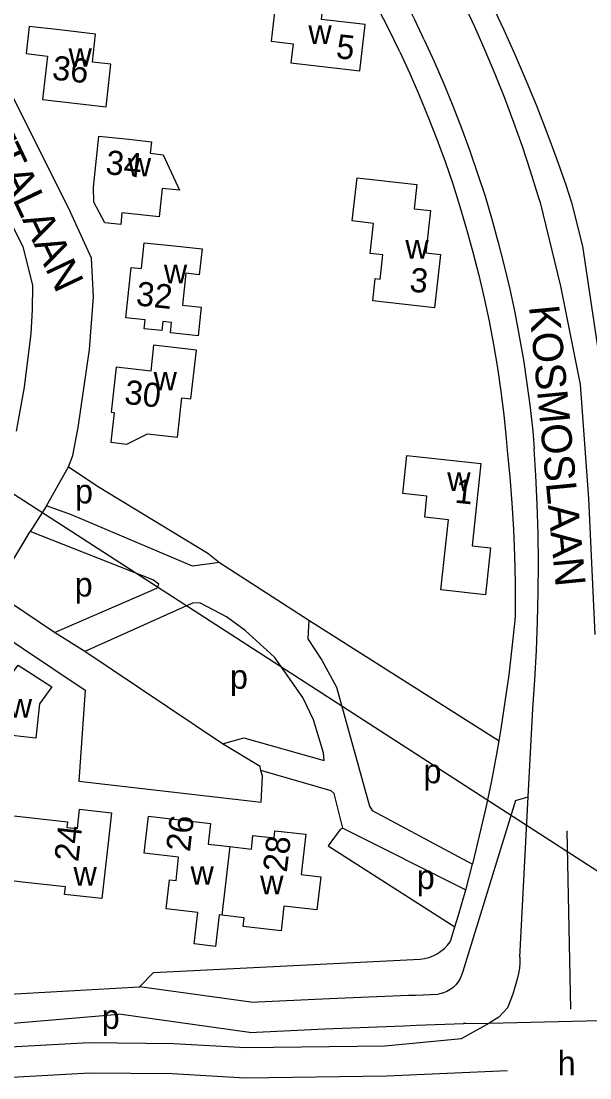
# Model space of a CAD drawing. Extents: x 161936 to 163647, y 386450 to 388633.
# Drawn here: x 163169.7 to 163263.9, y 386518.2 to 386693.2 of the extents above; entities that cross this region are included whole.
import ezdxf

# ---------------------------------------------------------------- set-up
doc = ezdxf.new("R2010")
doc.units = 0
for name, color, linetype in [('BLT_Basislijn', 7, 'Continuous'), ('BLT_Bebouwing', 7, 'Continuous'), ('BLT_Centroide', 7, 'Continuous'), ('BLT_Hoogspanningsmast_en_leidingen', 7, 'Continuous'), ('BLT_Huisnummer', 7, 'Continuous'), ('BLT_Onderverdeling_panden', 7, 'Continuous'), ('BLT_Straatnaam', 7, 'Continuous'), ('BLT_Vlakafsluiter', 7, 'Continuous')]:
    doc.layers.add(name, color=color, linetype=linetype)

msp = doc.modelspace()

# ---------------------------------------------------------------- linework, layer by layer
at = {"layer": 'BLT_Basislijn'}
for p, q in [((163173.96, 386612.97), (163177.58, 386619.44)), ((163173.96, 386612.97), (163171.24, 386608.7)), ((163202.59, 386603.56), (163217.35, 386594.03)), ((163217.35, 386594.03), (163248.84, 386574)), ((163180.3, 386588.82), (163175.23, 386591.96)), ((163203.08, 386573.54), (163180.3, 386588.82)), ((163253.66, 386564.75), (163254.42, 386579.33)), ((163251.57, 386564.14), (163242.82, 386535.83)), ((163251.57, 386564.14), (163253.66, 386564.75)), ((163252.27, 386538.18), (163253.66, 386564.75)), ((163223.01, 386559.54), (163243.34, 386549.34)), ((163260.05, 386559.1), (163260.65, 386529.55)), ((163240.83, 386540.83), (163241.55, 386543.21)), ((163240.77, 386540.74), (163240.83, 386540.83)), ((163160.32, 386531.61), (163189.32, 386533.3)), ((163207.74, 386530.73), (163189.32, 386533.3)), ((163235.01, 386531.92), (163238.76, 386532.06)), ((163159.61, 386526.54), (163185.88, 386528.73)), ((163207.53, 386525.71), (163185.88, 386528.73)), ((163235.2, 386526.92), (163242.95, 386527.18)), ((163243.34, 386527.19), (163242.95, 386527.18)), ((163243.34, 386527.19), (163247.23, 386527.28))]:
    msp.add_line(p, q, dxfattribs=at)
for points in [[(163177.58, 386619.44), (163178.27, 386621.3), (163179.18, 386625.93), (163181.03, 386638.86), (163181.74, 386647.56), (163181.38, 386653.99), (163177.88, 386661.58), (163154.16, 386709.12), (163147.73, 386722.61)], [(163236.43, 386690.15), (163234.88, 386693.49), (163233.25, 386696.81), (163231.55, 386700.08), (163229.79, 386703.32), (163227.95, 386706.52), (163226.04, 386709.68), (163224.07, 386712.8), (163222.03, 386715.87), (163219.99, 386718.81)], [(163108.27, 386715.22), (163134.91, 386717.19), (163137.45, 386717.11), (163138.57, 386716.47), (163140.41, 386714.26), (163169.99, 386655.89), (163171.59, 386649.47), (163171.55, 386645.41), (163171.35, 386641.51), (163170.22, 386632.6), (163168.9, 386625.34)], [(163236.74, 386716.28), (163239.06, 386712.3), (163241.32, 386708.27), (163243.5, 386704.21), (163245.61, 386700.11), (163247.65, 386695.98), (163249.62, 386691.8), (163251.51, 386687.6), (163253.33, 386683.36), (163255.08, 386679.1), (163256.76, 386674.8), (163258.36, 386670.48), (163259.88, 386666.12), (163260.85, 386663.22)], [(163232.92, 386715.08), (163235.08, 386711.38), (163237.16, 386707.65), (163239.17, 386703.88), (163241.11, 386700.08), (163242.98, 386696.23), (163244.77, 386692.36), (163246.5, 386688.45), (163248.15, 386684.51), (163249.73, 386680.53), (163251.23, 386676.53), (163252.65, 386672.51), (163254.01, 386668.45), (163255.28, 386664.37), (163255.63, 386663.22)], [(163232.43, 386688.14), (163230.64, 386691.81), (163228.78, 386695.44), (163226.86, 386699.03), (163224.86, 386702.59), (163222.79, 386706.11), (163220.65, 386709.58), (163218.45, 386713.01), (163218.05, 386713.63)], [(163236.43, 386690.15), (163238.09, 386686.54), (163239.68, 386682.89), (163241.2, 386679.21), (163242.64, 386675.51), (163244.01, 386671.77), (163245.3, 386668.01), (163246.52, 386664.23), (163247.65, 386660.42), (163248.72, 386656.58), (163249.7, 386652.73), (163250.61, 386648.86), (163251.44, 386644.97), (163252.19, 386641.06), (163252.87, 386637.14), (163253.46, 386633.21), (163253.97, 386629.27), (163254.41, 386625.32), (163254.68, 386622.39)], [(163232.43, 386688.14), (163234.07, 386684.57), (163235.64, 386680.97), (163237.13, 386677.34), (163238.55, 386673.68), (163239.9, 386669.99), (163241.17, 386666.28), (163242.36, 386662.54), (163243.48, 386658.78), (163244.52, 386654.99), (163245.48, 386651.18), (163246.37, 386647.36), (163247.18, 386643.52), (163247.91, 386639.66), (163248.56, 386635.79), (163249.13, 386631.9), (163249.62, 386628.01), (163250.03, 386624.1), (163250.21, 386622.1)], [(163255.63, 386663.22), (163259.04, 386649.35), (163262.26, 386633.07), (163263.66, 386614.17), (163264.67, 386591.66)], [(163260.85, 386663.22), (163262.66, 386655.98), (163265.87, 386634.48), (163267.88, 386616.39), (163269.09, 386598.3), (163269.49, 386594.48), (163271.69, 386585.87)], [(163250.21, 386622.1), (163250.63, 386617.75), (163250.97, 386613.39), (163251.23, 386609.03), (163251.41, 386604.67), (163251.51, 386600.3), (163251.53, 386595.93), (163251.52, 386594.33)], [(163254.42, 386579.33), (163254.77, 386584.15), (163255.03, 386588.98), (163255.22, 386593.81), (163255.32, 386598.65), (163255.35, 386603.49), (163255.29, 386608.32), (163255.16, 386613.16), (163254.94, 386617.99), (163254.68, 386622.39)], [(163177.58, 386619.44), (163182.66, 386616.05), (163200.64, 386605.09), (163202.59, 386603.56)], [(163202.59, 386603.56), (163198.1, 386602.97), (163178.09, 386611.49), (163173.96, 386612.97)], [(163175.23, 386591.96), (163165.21, 386598.7), (163171.24, 386608.7)], [(163175.23, 386591.96), (163192.22, 386599.3), (163192.52, 386599.97), (163191.56, 386600.71), (163171.24, 386608.7)], [(163203.08, 386573.54), (163206.59, 386574.54), (163219.89, 386570.75), (163219.77, 386572.03), (163218.14, 386577.53), (163216.39, 386581.19), (163211.66, 386587.9), (163206.84, 386592.33), (163203.75, 386594.56), (163199.3, 386596.9), (163198.09, 386596.85), (163180.3, 386588.82)], [(162953.84, 386530.44), (162976.77, 386546.31), (162988.17, 386553.82), (162992.94, 386555.57), (162997.88, 386556.45), (163137.23, 386567.62), (163141.31, 386568.17), (163144.77, 386569.89), (163148.27, 386573.14), (163161.9, 386594.2), (163164.73, 386592.88), (163180.33, 386582.4), (163179.28, 386567.32), (163209.45, 386563.85), (163209.66, 386568.16), (163209.43, 386569.12)], [(163217.35, 386594.03), (163217.19, 386590.9), (163219.51, 386587.39), (163221.94, 386582.9), (163227.42, 386563.18), (163227.85, 386562.48), (163244.47, 386553.58)], [(163248.84, 386574), (163249.19, 386576), (163249.88, 386580.47), (163250.5, 386584.95), (163251.03, 386589.44), (163251.49, 386593.94), (163251.52, 386594.33)], [(163244.47, 386553.58), (163244.55, 386553.88), (163245.63, 386558.27), (163246.64, 386562.68), (163247.57, 386567.1), (163248.42, 386571.55), (163248.84, 386574)], [(163209.43, 386569.12), (163209.29, 386569.75), (163203.08, 386573.54)], [(163223.01, 386559.54), (163221.55, 386565.28), (163221.07, 386565.76), (163209.43, 386569.12)], [(163223.01, 386559.54), (163222.55, 386559.36), (163220.53, 386556.64), (163241.55, 386543.21)], [(163243.34, 386549.34), (163243.39, 386549.51), (163244.47, 386553.58)], [(163241.55, 386543.21), (163242.15, 386545.16), (163243.34, 386549.34)], [(163235.78, 386537.85), (163236.52, 386537.96), (163237.24, 386538.15), (163237.93, 386538.41), (163238.59, 386538.75), (163239.21, 386539.16), (163239.79, 386539.63), (163240.31, 386540.16), (163240.77, 386540.74)], [(163189.32, 386533.3), (163191.64, 386535.65), (163235.78, 386537.85)], [(163252.27, 386538.18), (163252.29, 386537.27), (163252.22, 386536.36), (163252.08, 386535.46), (163251.86, 386534.57), (163251.12, 386532.08), (163250.23, 386529.79), (163248.8, 386528.27), (163247.23, 386527.28)], [(163242.82, 386535.83), (163242.65, 386535.23), (163242.4, 386534.66), (163242.08, 386534.12), (163241.69, 386533.63), (163241.25, 386533.19), (163240.75, 386532.82), (163240.21, 386532.51), (163239.63, 386532.27), (163239.03, 386532.11), (163238.76, 386532.06)], [(163207.74, 386530.73), (163220.79, 386531.34), (163233.85, 386531.87), (163235.01, 386531.92)], [(163165.85, 386523.21), (163181, 386524.05), (163194.93, 386523.91), (163206.93, 386523.2), (163229.96, 386523.51), (163242.62, 386524.73), (163247.23, 386527.28)], [(163207.53, 386525.71), (163219.98, 386526.3), (163233.02, 386526.84), (163235.2, 386526.92)], [(163166.15, 386518.22), (163181.11, 386519.04), (163194.75, 386518.91), (163206.81, 386518.19), (163230.24, 386518.52), (163250.22, 386519.4)]]:
    msp.add_lwpolyline(points, dxfattribs=at)
at = {"layer": 'BLT_Bebouwing'}
for points in [[(163214.38, 386686.35), (163225.78, 386685.03), (163226.67, 386692.7), (163219.43, 386693.53), (163220.07, 386699.12), (163215.33, 386699.67), (163212.29, 386700.02), (163211.13, 386689.91), (163214.74, 386689.49), (163214.38, 386686.35)], [(163183.79, 386679.05), (163184.59, 386686.1), (163181.54, 386686.45), (163182.07, 386691.11), (163176.06, 386691.79), (163171.09, 386692.36), (163170.58, 386687.86), (163174.08, 386687.46), (163173.26, 386680.25), (163183.79, 386679.05)], [(163186.43, 386661.48), (163186.23, 386659.56), (163183.59, 386659.84), (163181.78, 386663.28), (163181.73, 386665.77), (163182.61, 386674.19), (163187.58, 386673.67), (163191.3, 386673.28), (163191.09, 386671.35), (163193.22, 386671.12), (163195.95, 386665.23), (163193.06, 386665.53), (163192.57, 386660.84), (163186.43, 386661.48)], [(163195.09, 386656.02), (163199.68, 386655.53), (163199.22, 386651.24), (163197, 386651.48), (163196.43, 386646.17), (163199.55, 386645.84), (163199.04, 386641.12), (163194.47, 386641.61), (163194.65, 386643.33), (163193.18, 386643.49), (163193.02, 386641.99), (163190.12, 386642.3), (163190.28, 386643.77), (163187.04, 386644.11), (163187.93, 386652.45), (163189.66, 386652.27), (163190.12, 386656.55), (163195.09, 386656.02)], [(163195.61, 386624.34), (163196.35, 386630.87), (163197.82, 386630.7), (163198.74, 386638.77), (163191.67, 386639.57), (163191.18, 386635.27), (163185.46, 386635.92), (163184.61, 386628.48), (163185.12, 386628.43), (163184.56, 386623.48), (163187.24, 386623.17), (163190.67, 386624.9), (163195.61, 386624.34)], [(163245.83, 386619.95), (163244.37, 386606.35), (163247.45, 386606.02), (163246.61, 386598.23), (163239.22, 386599.03), (163240.47, 386610.64), (163236.53, 386611.07), (163236.9, 386614.55), (163232.9, 386614.98), (163233.57, 386621.27), (163245.83, 386619.95)], [(163161.24, 386583.89), (163166.8, 386583.26), (163169.22, 386586.55), (163174.84, 386582.95), (163172.79, 386580.17), (163172.16, 386574.49), (163160.33, 386575.82), (163161.24, 386583.89)], [(163184.12, 386557.13), (163183.09, 386547.88), (163176.92, 386548.57), (163177.06, 386549.83), (163169.94, 386550.63), (163166.36, 386551.03), (163167.54, 386561.7), (163177.39, 386560.6), (163177.29, 386559.67), (163179.06, 386559.48), (163179.42, 386562.69), (163184.67, 386562.1), (163184.12, 386557.13)], [(163202.98, 386545.14), (163202.51, 386545.19), (163201.91, 386539.97), (163198.4, 386540.37), (163198.99, 386545.59), (163193.76, 386546.18), (163194.31, 386551), (163195.37, 386550.88), (163195.81, 386554.76), (163190.11, 386555.41), (163190.81, 386561.52), (163201.09, 386560.35), (163200.7, 386556.9), (163204.27, 386556.5)], [(163204.27, 386556.5), (163207.84, 386556.09), (163208.1, 386558.37), (163211.61, 386557.97), (163211.74, 386559.12), (163216.84, 386558.54), (163216.08, 386551.87), (163219.32, 386551.51), (163218.7, 386546.03), (163213.24, 386546.65), (163212.78, 386542.56), (163206.47, 386543.27), (163206.64, 386544.72), (163202.98, 386545.14)]]:
    msp.add_lwpolyline(points, dxfattribs=at)
msp.add_lwpolyline([(163225.33, 386667.29), (163235.23, 386666.18), (163234.78, 386662.18), (163237.51, 386661.86), (163236.72, 386654.89), (163239.17, 386654.57), (163238.18, 386645.75), (163227.94, 386646.91), (163228.36, 386650.59), (163229.15, 386650.5), (163229.61, 386654.52), (163227.5, 386654.76), (163228.06, 386659.74), (163224.52, 386660.14)], close=True, dxfattribs=at)
at = {"layer": 'BLT_Hoogspanningsmast_en_leidingen'}
msp.add_line((163032.05, 386703.12), (163274.61, 386546.34), dxfattribs=at)
at = {"layer": 'BLT_Onderverdeling_panden'}
msp.add_line((163204.27, 386556.5), (163202.98, 386545.14), dxfattribs=at)
at = {"layer": 'BLT_Vlakafsluiter'}
msp.add_line((163247.23, 386527.28), (163274.67, 386527.94), dxfattribs=at)

# ---------------------------------------------------------------- texts
at = {"layer": 'BLT_Centroide'}
for s, p in [('w', (163217.28, 386689.47)), ('w', (163177.58, 386685.69)), ('w', (163187.39, 386667.53)), ('w', (163233.33, 386653.92)), ('w', (163193.36, 386649.84)), ('w', (163191.66, 386632.08)), ('w', (163240.27, 386615.41)), ('p', (163178.65, 386613.36)), ('p', (163178.6, 386597.93)), ('p', (163204.3, 386582.65)), ('w', (163167.68, 386577.88)), ('p', (163236.33, 386567)), ('w', (163178.4, 386550.06)), ('w', (163197.77, 386550.19)), ('w', (163209.3, 386548.6)), ('p', (163235.22, 386549.48)), ('p', (163183.07, 386526.31)), ('h', (163258.54, 386518.63))]:
    msp.add_text(s, height=4, dxfattribs=at).set_placement(p)
at = {"layer": 'BLT_Huisnummer'}
for s, rotation, p in [('5', 353.4299, (163221.74, 386687.15)), ('36', 353.5077, (163174.75, 386683.6)), ('34', 354.0546, (163183.6, 386667.93)), ('3', 353.9776, (163233.91, 386648.48)), ('32', 353.8985, (163188.64, 386646.18)), ('30', 353.5258, (163186.72, 386629.87)), ('1', 353.8588, (163241.39, 386613.5)), ('26', 83.5386, (163197.68, 386555.54)), ('24', 83.6306, (163179.19, 386553.89)), ('28', 83.5197, (163213.71, 386552.14))]:
    msp.add_text(s, height=4, rotation=rotation, dxfattribs=at).set_placement(p)
at = {"layer": 'BLT_Straatnaam'}
for s, rotation, p in [('SAGITTALAAN', 295.3332, (163156.02, 386689.61)), ('KOSMOSLAAN', 275.4577, (163253.79, 386645.99))]:
    msp.add_text(s, height=5, rotation=rotation, dxfattribs=at).set_placement(p)

doc.saveas('drawing.dxf')
